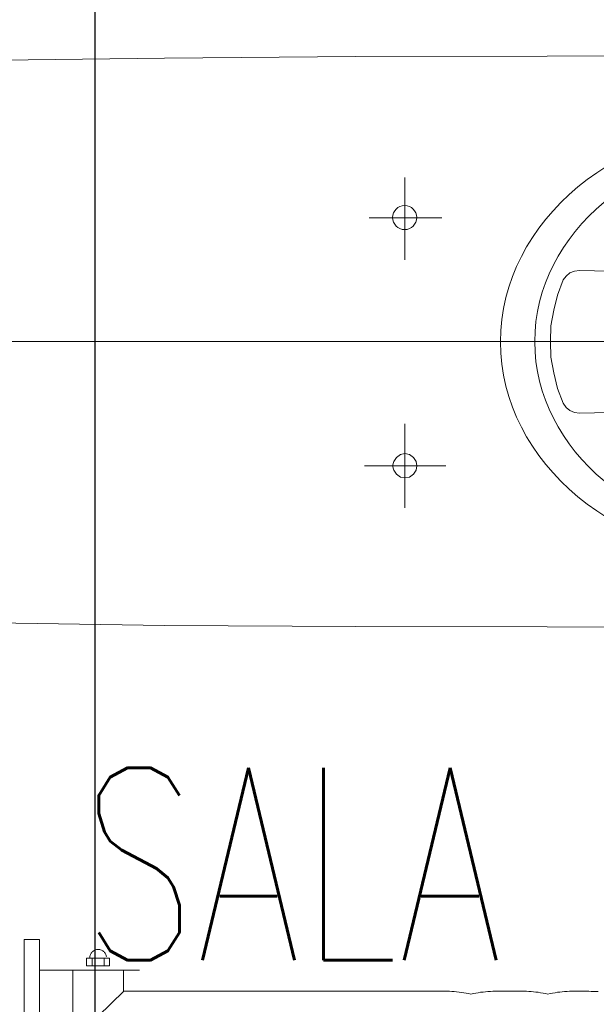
# Model space of a CAD drawing. Header units: millimetres. Extents: x 23192 to 177760, y -399809 to -79279.
# Tile 375 of 656: x 61176 to 61212, y -197725 to -197664. Entities that reach past the tile are written whole.
import ezdxf
from ezdxf.enums import TextEntityAlignment as Align

# ---------------------------------------------------------------- set-up
doc = ezdxf.new("R2010")
doc.units = ezdxf.units.MM
doc.layers.get('0').update_dxf_attribs({"lineweight": 0})
for name, color, linetype, lineweight in [('!! 0_Opis_pom', 9, 'Continuous', 13), ('!! 2_wypos-sanitarne', 240, 'Continuous', 9), ('!! wymiary osi', 250, 'Continuous', 9)]:
    doc.layers.add(name, color=color, linetype=linetype, lineweight=lineweight)
doc.styles.add('TXT', font='simplex.shx')
doc.dimstyles.new('DIM50', dxfattribs={"dimscale": 5, "dimtxt": 2.5, "dimasz": 1.5, "dimexe": 0, "dimexo": 0, "dimgap": 0.5, "dimtad": 1, "dimdec": 4, "dimrnd": 0.5, "dimdsep": 46, "dimtxsty": 'TXT', "dimblk1": 'TICK1', "dimblk2": 'TICK1', "dimsah": 1, "dimcen": 0, "dimse1": 1, "dimse2": 1, "dimclrd": 1, "dimclre": 7, "dimclrt": 9, "dimadec": 0, "dimazin": 0, "dimtfac": 1, "dimtdec": 4, "dimtmove": 2, "dimatfit": 3, "dimldrblk": 'TICK1', "dimfxl": 1, "dimtolj": 1, "dimarcsym": 0})

# ---------------------------------------------------------------- blocks, each defined once
blk = doc.blocks.new('5rtfgvb')
for p, q in [((131004.115, 14773.215), (131013.666, 14774.031)), ((131013.666, 14774.031), (131013.748, 14773.076)), ((131013.748, 14773.076), (131004.196, 14772.26)), ((131011.838, 14772.907), (131012.368, 14766.699)), ((131006.314, 14770.351), (131012.017, 14770.838)), ((131012.836, 14770.051), (131012.358, 14770.01)), ((131012.358, 14770.01), (131012.481, 14768.577)), ((131012.869, 14769.712), (131012.399, 14769.672)), ((131012.958, 14768.618), (131012.836, 14770.051)), ((131012.874, 14769.856), (131012.927, 14769.857)), ((131012.874, 14769.856), (131012.874, 14769.856)), ((131012.927, 14769.857), (131012.979, 14769.854)), ((131012.979, 14769.854), (131013.03, 14769.845)), ((131013.03, 14769.845), (131013.079, 14769.832)), ((131013.079, 14769.832), (131013.127, 14769.814)), ((131013.127, 14769.814), (131013.172, 14769.791)), ((131013.172, 14769.791), (131013.214, 14769.765)), ((131013.214, 14769.765), (131013.254, 14769.735)), ((131013.254, 14769.735), (131013.291, 14769.7)), ((131013.291, 14769.7), (131013.324, 14769.663)), ((131013.324, 14769.663), (131013.354, 14769.622)), ((131013.354, 14769.622), (131013.379, 14769.579)), ((131010.99, 14767.55), (131009.295, 14769.018)), ((131013.316, 14769), (131013.283, 14768.963)), ((131013.347, 14769.04), (131013.316, 14769)), ((131013.374, 14769.083), (131013.347, 14769.04)), ((131013.396, 14769.127), (131013.374, 14769.083)), ((131013.379, 14769.579), (131013.401, 14769.532)), ((131013.414, 14769.175), (131013.396, 14769.127)), ((131013.401, 14769.532), (131013.418, 14769.484)), ((131013.428, 14769.224), (131013.414, 14769.175)), ((131013.418, 14769.484), (131013.43, 14769.433)), ((131013.436, 14769.275), (131013.428, 14769.224)), ((131013.43, 14769.433), (131013.438, 14769.381)), ((131013.44, 14769.327), (131013.436, 14769.275)), ((131013.438, 14769.381), (131013.44, 14769.327)), ((131012.933, 14768.958), (131012.464, 14768.918)), ((131012.481, 14768.577), (131012.958, 14768.618)), ((131013.066, 14768.836), (131013.015, 14768.824)), ((131013.115, 14768.853), (131013.066, 14768.836)), ((131013.161, 14768.875), (131013.115, 14768.853)), ((131013.205, 14768.9), (131013.161, 14768.875)), ((131013.245, 14768.93), (131013.205, 14768.9)), ((131013.283, 14768.963), (131013.245, 14768.93)), ((131012.659, 14748.012), (131010.99, 14767.55)), ((131011.007, 14767.577), (131012.287, 14767.686)), ((131012.63, 14748.319), (131012.63, 14748.319)), ((131012.63, 14748.319), (131012.643, 14748.169)), ((131012.643, 14748.169), (131012.656, 14748.021)), ((131012.656, 14748.021), (131012.668, 14747.872)), ((131012.668, 14747.872), (131012.679, 14747.723)), ((131012.679, 14747.723), (131012.689, 14747.574)), ((131012.689, 14747.574), (131012.697, 14747.425)), ((131012.697, 14747.425), (131012.704, 14747.275)), ((131012.704, 14747.275), (131012.709, 14747.126)), ((131012.709, 14747.126), (131012.712, 14746.976)), ((131012.712, 14746.976), (131012.712, 14746.826)), ((131012.694, 14746.375), (131012.681, 14746.224)), ((131012.703, 14746.526), (131012.694, 14746.375)), ((131012.709, 14746.676), (131012.703, 14746.526)), ((131012.712, 14746.826), (131012.709, 14746.676)), ((131012.664, 14746.073), (131012.643, 14745.921)), ((131012.643, 14745.921), (131012.69, 14745.773)), ((131012.681, 14746.224), (131012.664, 14746.073)), ((131012.69, 14745.773), (131012.732, 14745.625)), ((131012.732, 14745.625), (131012.771, 14745.476)), ((131012.771, 14745.476), (131012.806, 14745.328)), ((131012.806, 14745.328), (131012.837, 14745.179)), ((131012.837, 14745.179), (131012.866, 14745.03)), ((131012.866, 14745.03), (131012.891, 14744.88)), ((131012.891, 14744.88), (131012.914, 14744.73)), ((131012.914, 14744.73), (131012.935, 14744.58)), ((131012.935, 14744.58), (131012.953, 14744.43)), ((131012.953, 14744.43), (131012.971, 14744.279)), ((131012.971, 14744.279), (131012.986, 14744.129)), ((131012.986, 14744.129), (131013.001, 14743.978)), ((131013.001, 14743.978), (131013.014, 14743.828)), ((131013.014, 14743.828), (131013.028, 14743.677)), ((131013.028, 14743.677), (131013.04, 14743.526)), ((131013.04, 14743.526), (131013.053, 14743.378)), ((131013.053, 14743.378), (131013.065, 14743.229)), ((131013.065, 14743.229), (131013.077, 14743.081)), ((131013.077, 14743.081), (131013.088, 14742.933)), ((131013.088, 14742.933), (131013.098, 14742.784)), ((131013.098, 14742.784), (131013.107, 14742.636)), ((131013.107, 14742.636), (131013.114, 14742.487)), ((131013.114, 14742.487), (131013.118, 14742.338)), ((131013.118, 14742.338), (131013.121, 14742.188)), ((131013.121, 14742.039), (131013.118, 14741.889)), ((131013.121, 14742.188), (131013.121, 14742.039)), ((131013.09, 14741.439), (131013.074, 14741.288)), ((131013.103, 14741.589), (131013.09, 14741.439)), ((131013.112, 14741.74), (131013.103, 14741.589)), ((131013.118, 14741.889), (131013.112, 14741.74)), ((131013.074, 14741.288), (131013.052, 14741.137)), ((131013.052, 14741.137), (131013.099, 14740.99)), ((131013.099, 14740.99), (131013.141, 14740.842)), ((131013.141, 14740.842), (131013.18, 14740.694)), ((131013.18, 14740.694), (131013.215, 14740.546)), ((131013.215, 14740.546), (131013.246, 14740.398)), ((131013.246, 14740.398), (131013.274, 14740.249)), ((131013.274, 14740.249), (131013.3, 14740.1)), ((131013.3, 14740.1), (131013.323, 14739.951)), ((131013.323, 14739.951), (131013.343, 14739.802)), ((131013.343, 14739.802), (131013.362, 14739.652)), ((131013.362, 14739.652), (131013.379, 14739.503)), ((131013.379, 14739.503), (131013.395, 14739.353)), ((131013.395, 14739.353), (131013.409, 14739.203)), ((131013.409, 14739.203), (131013.423, 14739.053)), ((131013.423, 14739.053), (131013.436, 14738.903)), ((131013.436, 14738.903), (131013.449, 14738.753)), ((131013.449, 14738.753), (131013.451, 14738.604)), ((131013.451, 14738.604), (131013.455, 14738.456)), ((131013.455, 14738.456), (131013.462, 14738.308)), ((131013.462, 14738.308), (131013.469, 14738.16)), ((131013.469, 14738.16), (131013.478, 14738.012))]:
    blk.add_line(p, q)
blk = doc.blocks.new('A$C324a30b8')
for points in [[(0, 0.01049), (0, -0.71083)], [(0.17552, 0), (0.17692, -0.11958), (0.17797, -0.23916), (0.17832, -0.47832), (0.17762, -0.49825), (0.17587, -0.51783), (0.17273, -0.53741), (0.16853, -0.55664), (0.16259, -0.57552), (0.15524, -0.59405), (0.14615, -0.61153), (0.13531, -0.62832), (0.12272, -0.64335), (0.10839, -0.65734), (0.09266, -0.66958), (0.07587, -0.68007), (0.05804, -0.68846), (0.03916, -0.69475), (0.01958, -0.6986), (0, -0.7), (-0.01993, -0.6986), (-0.03951, -0.69475), (-0.05839, -0.68846), (-0.07622, -0.68007), (-0.09301, -0.66958), (-0.10874, -0.65734), (-0.12272, -0.64335), (-0.13566, -0.62832), (-0.1465, -0.61153), (-0.15559, -0.59405), (-0.16294, -0.57552), (-0.16888, -0.55664), (-0.17308, -0.53741), (-0.17587, -0.51783), (-0.17762, -0.49825), (-0.17832, -0.47832), (-0.17797, -0.23916), (-0.17727, -0.11958), (-0.17552, 0)], [(-0.17552, 0), (0.17552, 0)], [(-0.07762, -0.24458), (-0.07762, -0.29545)], [(0.07727, -0.24755), (0.07727, -0.293)], [(-0.10385, -0.26993), (-0.0514, -0.26993)], [(0.05104, -0.26993), (0.10244, -0.26993)]]:
    blk.add_lwpolyline(points)
for points in [[(-0.07762, -0.27727), (-0.07483, -0.27692), (-0.07238, -0.27517), (-0.07063, -0.27272), (-0.06993, -0.26993), (-0.07063, -0.26713), (-0.07238, -0.26468), (-0.07483, -0.26294), (-0.07762, -0.26224), (-0.08042, -0.26294), (-0.08287, -0.26468), (-0.08462, -0.26713), (-0.08497, -0.26993), (-0.08462, -0.27272), (-0.08287, -0.27517), (-0.08042, -0.27692)], [(-0.04476, -0.37902), (-0.04441, -0.37588), (-0.04301, -0.37308), (-0.04126, -0.37063), (-0.03846, -0.36888), (-0.02937, -0.36538), (-0.01958, -0.36294), (-0.00979, -0.36119), (0, -0.36084), (0.00979, -0.36119), (0.01958, -0.36294), (0.02902, -0.36538), (0.03846, -0.36888), (0.04091, -0.37063), (0.04301, -0.37308), (0.04405, -0.37588), (0.04441, -0.37902), (0.0437, -0.40734), (0.04266, -0.42133), (0.03986, -0.43531), (0.03776, -0.44231), (0.03461, -0.4486), (0.03077, -0.4549), (0.02587, -0.46014), (0.02028, -0.46434), (0.01399, -0.46748), (0.00699, -0.46958), (0, -0.47028), (-0.00734, -0.46958), (-0.01399, -0.46748), (-0.02063, -0.46434), (-0.02622, -0.46014), (-0.03077, -0.4549), (-0.03461, -0.4486), (-0.03776, -0.44231), (-0.03986, -0.43531), (-0.04266, -0.42133), (-0.04405, -0.40734)]]:
    blk.add_lwpolyline(points, close=True)
blk.add_circle((0.07744, -0.26975), 0.00752)
for centre, major_axis, ratio in [((-0.00018, -0.49476), (0, -0.16504), 0.829441), ((0, -0.49913), (0, -0.14808), 0.831158)]:
    blk.add_ellipse(centre, major_axis=major_axis, ratio=ratio, start_param=0, end_param=6.283185)
blk = doc.blocks.new('TICK1')
at = {"color": 0}
for p, q in [((0, -1.4), (0, 1.4)), ((0, 0), (-1, 0))]:
    blk.add_line(p, q, dxfattribs=at)
at = {"color": 2}
blk.add_line((-1, -1), (1, 1), dxfattribs=at)
blk = doc.blocks.new('*D2862')
at = {"layer": '!! wymiary osi', "color": 1, "lineweight": -2, "transparency": 16777216}
blk.add_line((61180.835, -197631.128), (61180.835, -197826.128), dxfattribs=at)
at = {"layer": 'DEFPOINTS', "color": 0, "transparency": 16777216}
for p in [(61155.437, -197623.628), (61155.437, -197833.628), (61180.835, -197833.628)]:
    blk.add_point(p, dxfattribs=at)
at = {"layer": '!! wymiary osi', "color": 1, "lineweight": -2, "transparency": 16777216, "xscale": 7.5, "yscale": 7.5, "zscale": 7.5}
for p, rotation in [((61180.835, -197623.628), 90), ((61180.835, -197833.628), 270)]:
    blk.add_blockref('TICK1', p, dxfattribs=dict(at, rotation=rotation))
at = {"layer": '!! wymiary osi', "color": 9, "transparency": 16777216, "insert": (61172.085, -197768.881), "char_height": 12.5, "attachment_point": 5, "rotation": 90, "style": 'TXT'}
blk.add_mtext('\\A1;210', dxfattribs=at)

msp = doc.modelspace()

# ---------------------------------------------------------------- block references
at = {"layer": '!! 2_wypos-sanitarne', "xscale": 100, "yscale": 100, "zscale": 100, "rotation": 89.99999999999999}
msp.add_blockref('A$C324a30b8', (61173.21882, -197683.62767), dxfattribs=at)
at = {"layer": '!! 2_wypos-sanitarne', "rotation": 85.11870313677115}
msp.add_blockref('5rtfgvb', (64748.69183, -329516.61262), dxfattribs=at)

# ---------------------------------------------------------------- texts
at = {"layer": '!! 0_Opis_pom', "ltscale": 0.7, "style": 'TXT', "width": 0.7}
msp.add_text('SALA LEKCYJNA', height=12, dxfattribs=at).set_placement((61223.37263, -197722.25421), align=Align.CENTER)

# ---------------------------------------------------------------- dimensions: what is measured, and where the dimension line sits
at = {"layer": '!! wymiary osi'}
dim = msp.add_linear_dim(base=(61180.83466, -197833.62813), p1=(61155.43682, -197623.62813), p2=(61155.43682, -197833.62813), angle=90, dimstyle='DIM50', dxfattribs=at)
dim.commit()
dim.dimension.update_dxf_attribs({"geometry": '*D2862', "text_midpoint": (61172.08466, -197768.88074), "dimtype": 160})

doc.saveas('drawing.dxf')
